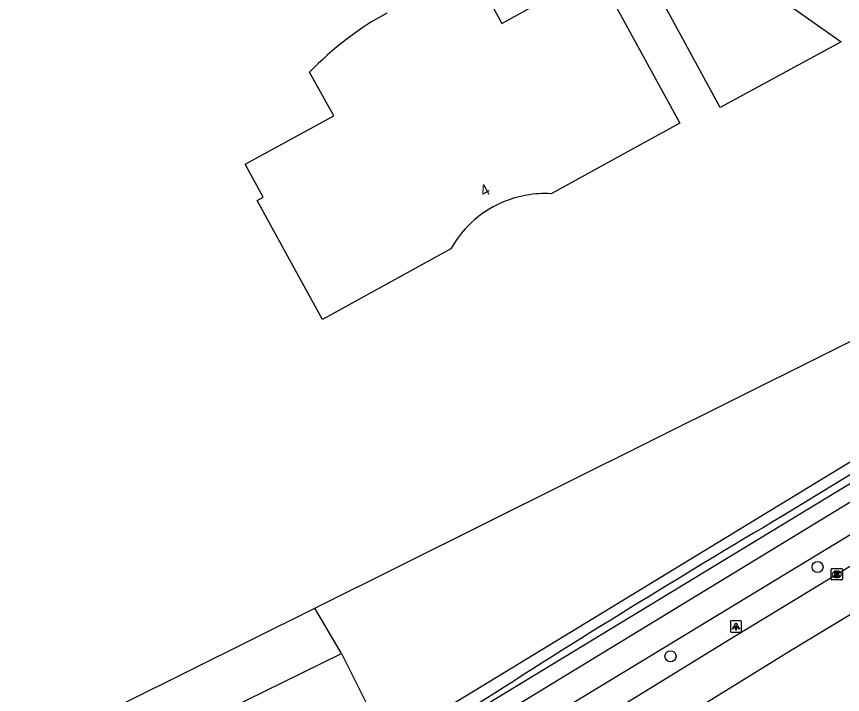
# Model space of a CAD drawing. Extents: x 157321 to 158827, y 386650 to 388532.
# Drawn here: x 158518.5 to 158591.4, y 387064.3 to 387124.2 of the extents above; entities that cross this region are included whole.
import ezdxf

# ---------------------------------------------------------------- set-up
doc = ezdxf.new("R2010")
doc.units = 0
for name, color, linetype in [('IMGEO_Boom', 7, 'Continuous'), ('IMGEO_Fietspad_gesloten', 7, 'Continuous'), ('IMGEO_Gemengd_bos', 7, 'Continuous'), ('IMGEO_Groenvoorziening', 7, 'Continuous'), ('IMGEO_Kolk', 7, 'Continuous'), ('IMGEO_Lichtpunt', 7, 'Continuous'), ('IMGEO_Pand', 7, 'Continuous'), ('IMGEO_Pand_nummerreeks', 7, 'Continuous'), ('IMGEO_Pand_vergunning_verleend', 7, 'Continuous'), ('IMGEO_Rijbaan_regionaal_gesloten', 7, 'Continuous'), ('IMGEO_Voetpad_open', 7, 'Continuous'), ('IMGEO_Waterloop', 7, 'Continuous')]:
    doc.layers.add(name, color=color, linetype=linetype)

msp = doc.modelspace()

# ---------------------------------------------------------------- linework, layer by layer
at = {"layer": 'IMGEO_Boom'}
for centre in [(158589.244, 387075.581), (158576.249, 387067.7)]:
    msp.add_circle(centre, 0.489, dxfattribs=at)
at = {"layer": 'IMGEO_Fietspad_gesloten'}
for points in [[(158560.132, 387061.848), (158621.489, 387099.198)], [(158561.449, 387059.84), (158613.987, 387091.709)]]:
    msp.add_lwpolyline(points, dxfattribs=at)
at = {"layer": 'IMGEO_Gemengd_bos'}
for points in [[(158297.552, 386949.219), (158298.99, 386949.933), (158399.878, 387000), (158500, 387049.688), (158544.821, 387071.951)], [(158547.163, 387067.928), (158544.821, 387071.951)], [(158301.884, 386946.63), (158500, 387044.794), (158547.163, 387067.928)]]:
    msp.add_lwpolyline(points, dxfattribs=at)
at = {"layer": 'IMGEO_Groenvoorziening'}
for points in [[(158544.821, 387071.951), (158611.944, 387105.361), (158616.153, 387107.456)], [(158547.163, 387067.928), (158550.773, 387060.763)]]:
    msp.add_lwpolyline(points, dxfattribs=at)
at = {"layer": 'IMGEO_Kolk'}
for p, q in [((158590.446, 387074.512), (158590.446, 387075.364)), ((158590.521, 387075.438), (158591.373, 387075.438)), ((158590.934, 387075.218), (158590.959, 387075.218)), ((158591.447, 387075.364), (158591.447, 387074.512)), ((158591.373, 387074.438), (158590.521, 387074.438)), ((158590.957, 387074.658), (158590.932, 387074.658))]:
    msp.add_line(p, q, dxfattribs=at)
for points in [[(158590.446, 387074.512), (158590.446, 387075.364)], [(158590.521, 387075.438), (158591.373, 387075.438)], [(158590.767, 387075.138), (158590.89, 387075.138), (158590.89, 387074.987), (158591.02, 387075.138), (158591.184, 387075.138), (158591.038, 387074.987), (158591.191, 387074.738), (158591.039, 387074.738), (158590.954, 387074.902), (158590.89, 387074.835), (158590.89, 387074.738), (158590.767, 387074.738), (158590.767, 387075.138)], [(158591.447, 387075.364), (158591.447, 387074.512)], [(158591.373, 387074.438), (158590.521, 387074.438)]]:
    msp.add_lwpolyline(points, dxfattribs=at)
for centre, start, end in [((158590.523, 387075.362), 91.55205, 178.44795), ((158590.523, 387075.362), 91.55205, 178.44795), ((158591.371, 387075.362), 1.55205, 88.44795), ((158591.371, 387075.362), 1.55205, 88.44795), ((158590.523, 387074.514), 181.55205, 268.44795), ((158590.523, 387074.514), 181.55205, 268.44795), ((158591.371, 387074.514), 271.55205, 358.44795), ((158591.371, 387074.514), 271.55205, 358.44795)]:
    msp.add_arc(centre, 0.0765, start, end, dxfattribs=at)
for centre, major_axis, ratio, start_param, end_param in [((158590.933, 387074.938), (-0.387, 0.002), 0.722429, 4.712389, 7.853982), ((158590.958, 387074.938), (-0.39, 0.002), 0.717154, 1.570796, 4.712389)]:
    msp.add_ellipse(centre, major_axis=major_axis, ratio=ratio, start_param=start_param, end_param=end_param, dxfattribs=at)
at = {"layer": 'IMGEO_Lichtpunt'}
for p, q in [((158581.537, 387070.72), (158581.537, 387069.913)), ((158581.537, 387070.72), (158581.537, 387069.913)), ((158582.439, 387070.815), (158581.631, 387070.815)), ((158582.439, 387070.815), (158581.631, 387070.815)), ((158582.533, 387069.913), (158582.533, 387070.72)), ((158582.533, 387069.913), (158582.533, 387070.72)), ((158581.631, 387069.819), (158582.439, 387069.819)), ((158581.631, 387069.819), (158582.439, 387069.819))]:
    msp.add_line(p, q, dxfattribs=at)
for points in [[(158581.911, 387070.384), (158581.95, 387070.356), (158581.762, 387070.094), (158581.724, 387070.121), (158581.911, 387070.384)], [(158582.013, 387070.336), (158582.06, 387070.336), (158582.06, 387070.014), (158582.013, 387070.014), (158582.013, 387070.336)], [(158582.123, 387070.356), (158582.161, 387070.383), (158582.348, 387070.121), (158582.309, 387070.093), (158582.123, 387070.356)]]:
    msp.add_lwpolyline(points, dxfattribs=at)
msp.add_circle((158582.036, 387070.518), 0.0994, dxfattribs=at)
for centre, start, end in [((158581.631, 387070.72), 90, 180), ((158581.631, 387070.72), 90, 180), ((158582.439, 387070.72), 0, 90), ((158582.439, 387070.72), 0, 90), ((158581.631, 387069.913), 180, 270), ((158581.631, 387069.913), 180, 270), ((158582.439, 387069.913), 270, 0), ((158582.439, 387069.913), 270, 360)]:
    msp.add_arc(centre, 0.0946, start, end, dxfattribs=at)
at = {"layer": 'IMGEO_Pand'}
for points in [[(158559.223, 387127.489), (158561.337, 387123.598), (158569.147, 387127.927), (158570.756, 387125.024), (158571.307, 387125.329), (158577.076, 387114.798), (158573.036, 387112.575), (158565.713, 387108.545)], [(158540.261, 387108.261), (158538.672, 387111.165), (158546.491, 387115.443), (158544.361, 387119.286)], [(158556.841, 387103.683), (158549.508, 387099.644), (158545.503, 387097.439), (158543.094, 387101.821), (158539.717, 387107.963), (158540.261, 387108.261)]]:
    msp.add_lwpolyline(points, dxfattribs=at)
for centre, radius, start, end in [((158565.01, 387099.433), 28.645, 118.89, 136.12592), ((158565.143, 387099.057), 9.503, 99.84413, 137.67071), ((158565.145, 387099.104), 9.458, 86.55922, 99.90741), ((158565.144, 387099.057), 9.505, 137.67257, 150.87413)]:
    msp.add_arc(centre, radius, start, end, dxfattribs=at)
at = {"layer": 'IMGEO_Pand_vergunning_verleend'}
msp.add_lwpolyline([(158574.826, 387126.846), (158580.378, 387129.717), (158591.323, 387121.973), (158580.638, 387116.161), (158574.826, 387126.846)], dxfattribs=at)
at = {"layer": 'IMGEO_Rijbaan_regionaal_gesloten'}
for points in [[(158629.469, 387093.859), (158614.818, 387085.033), (158587.005, 387068.277), (158563.178, 387053.558), (158547.159, 387043.294), (158531.195, 387032.604), (158517.446, 387022.831), (158512.534, 387019.237), (158490.392, 387002.237), (158479.748, 386993.532), (158471.946, 386986.872), (158455.41, 386972.175), (158439.92, 386957.561), (158425.381, 386943.078), (158407.566, 386925.333), (158390.632, 386908.714), (158379.171, 386897.42)], [(158510.284, 387022.12), (158516.737, 387026.85), (158534.059, 387039.006), (158550.746, 387050.043), (158568.554, 387061.268), (158581.333, 387069.133), (158590.947, 387074.937), (158606.665, 387084.444)]]:
    msp.add_lwpolyline(points, dxfattribs=at)
at = {"layer": 'IMGEO_Voetpad_open'}
msp.add_lwpolyline([(158620.113, 387099.91), (158559.298, 387063.026), (158552.165, 387058.406)], dxfattribs=at)
at = {"layer": 'IMGEO_Waterloop'}
for points in [[(158617.473, 387100.275), (158613.995, 387098.159), (158558.301, 387064.273), (158551.304, 387060.015)], [(158617.956, 387099.483), (158586.169, 387080.094)]]:
    msp.add_lwpolyline(points, dxfattribs=at)
msp.add_arc((159009.731, 386362.691), 833.109, 120.558024, 122.750475, dxfattribs=at)

# ---------------------------------------------------------------- texts
at = {"layer": 'IMGEO_Pand_nummerreeks'}
msp.add_text('4', height=1, rotation=28.53824, dxfattribs=at).set_placement((158559.744, 387108.251))

doc.saveas('drawing.dxf')
